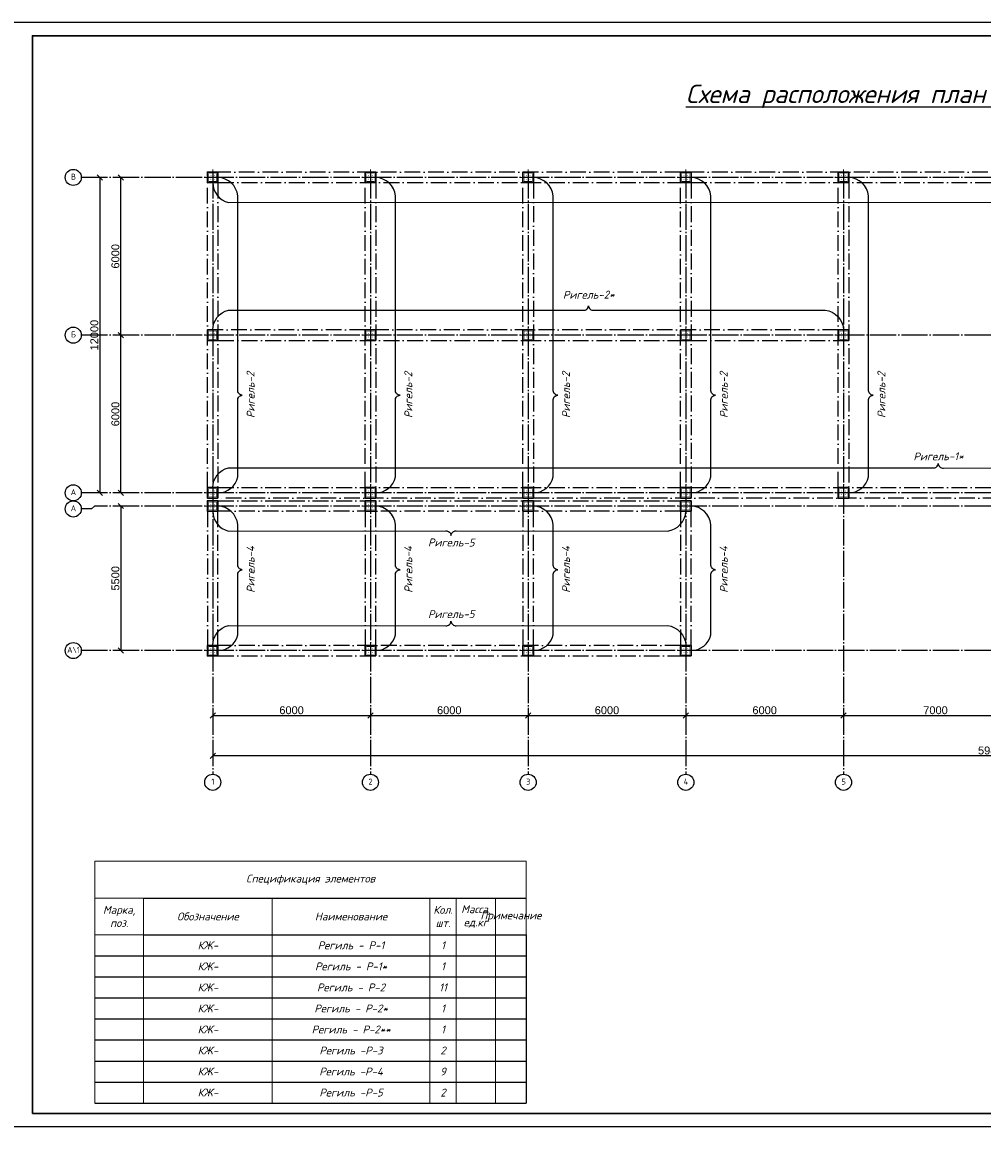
# Model space of a CAD drawing. Header units: millimetres. Extents: x -33345 to 4712671, y -3392 to 121473.
# Tile 504 of 656: x 2420677 to 2457200, y 43634 to 86501. Entities that reach past the tile are written whole.
import ezdxf
from ezdxf.enums import TextEntityAlignment as Align

# ---------------------------------------------------------------- set-up
doc = ezdxf.new("R2010")
doc.units = ezdxf.units.MM
for name, pattern in [('ACAD_ISO10W100', [18, 12, -3, 0, -3]), ('CENTER2', [28.575, 19.05, -3.175, 3.175, -3.175]), ('ГОСТ 2.303 5', [24, 20, -1.5, 1, -1.5])]:
    doc.linetypes.add(name, pattern=pattern)
for name, color, linetype, lineweight in [('0.25', 7, 'Continuous', 25), ('ACO-текст', 7, 'Continuous', 20), ('АСО-Текст', 7, 'Continuous', 20)]:
    doc.layers.add(name, color=color, linetype=linetype, lineweight=lineweight)
doc.layers.add('00-Axes', color=1, linetype='CENTER2')
doc.styles.add('ISO', font='isocpeui.ttf')
doc.styles.add('ISOCPEUR_1.00', font='isocpeui.ttf')
doc.styles.add('PDF ISOCPEUR Italic', font='isocpeui.ttf')
doc.styles.add('RUSS', font='RUSS.shx', dxfattribs={"width": 0.8, "oblique": 15, "height": 250})
doc.styles.get("Standard").update_dxf_attribs({"font": 'arial.ttf'})
doc.styles.add('ГОСТ 250', font='isocpeui.ttf', dxfattribs={"height": 250})
doc.styles.add('Констр', font='isocpeui.ttf')
doc.dimstyles.new('ISO-25$0', dxfattribs={"dimtxt": 300, "dimasz": 200, "dimexe": 100, "dimexo": 300, "dimgap": 50, "dimtad": 1, "dimdec": 0, "dimtxsty": 'Standard', "dimblk": 'OBLIQUE', "dimcen": 250, "dimadec": 0, "dimazin": 0, "dimtfac": 1, "dimtdec": 0, "dimtmove": 0, "dimatfit": 3, "dimldrblk": 'OBLIQUE', "dimfxl": 1.25, "dimarcsym": 0})

# ---------------------------------------------------------------- blocks, each defined once
blk = doc.blocks.new('*U282')
at = {"layer": '0.25', "color": 5, "linetype": 'Continuous', "lineweight": 25, "ltscale": 100}
blk.add_lwpolyline([(-72619, 0), (0, 0), (0, 42000), (-72619, 42000), (-72619, 0)], dxfattribs=at)
at = {"layer": '0.25', "color": 7, "linetype": 'Continuous', "lineweight": 30, "ltscale": 100}
blk.add_lwpolyline([(-70619, 500), (-500, 500), (-500, 41500), (-70619, 41500), (-70619, 500)], dxfattribs=at)
blk = doc.blocks.new('_Oblique')
at = {"color": 0, "linetype": 'ByBlock', "lineweight": -2}
blk.add_line((-0.5, -0.5), (0.5, 0.5), dxfattribs=at)
blk = doc.blocks.new('*D1397')
at = {"color": 0, "lineweight": -2, "transparency": 16777216}
for p, q in [((2427913, 60437), (2427913, 60237)), ((2427913, 60137), (2433913, 60137)), ((2433913, 60437), (2433913, 60237))]:
    blk.add_line(p, q, dxfattribs=at)
at = {"layer": 'Defpoints', "color": 0, "transparency": 16777216}
for p in [(2427913, 60137), (2433913, 60137), (2433913, 60137)]:
    blk.add_point(p, dxfattribs=at)
at = {"color": 0, "lineweight": -2, "transparency": 16777216, "xscale": 200, "yscale": 200, "zscale": 200, "rotation": 180}
blk.add_blockref('_Oblique', (2427913, 60137), dxfattribs=at)
at = {"color": 0, "lineweight": -2, "transparency": 16777216, "xscale": 200, "yscale": 200, "zscale": 200}
blk.add_blockref('_Oblique', (2433913, 60137), dxfattribs=at)
at = {"color": 0, "lineweight": 0, "transparency": 16777216, "insert": (2430913, 60340), "char_height": 300, "attachment_point": 5}
blk.add_mtext('6000', dxfattribs=at)
blk = doc.blocks.new('*D2861')
at = {"color": 0, "lineweight": -2, "transparency": 16777216}
for p, q in [((2433913, 60437), (2433913, 60237)), ((2433913, 60137), (2439913, 60137)), ((2439913, 60437), (2439913, 60237))]:
    blk.add_line(p, q, dxfattribs=at)
at = {"layer": 'Defpoints', "color": 0, "transparency": 16777216}
for p in [(2433913, 60137), (2439913, 60137), (2439913, 60137)]:
    blk.add_point(p, dxfattribs=at)
at = {"color": 0, "lineweight": -2, "transparency": 16777216, "xscale": 200, "yscale": 200, "zscale": 200, "rotation": 180}
blk.add_blockref('_Oblique', (2433913, 60137), dxfattribs=at)
at = {"color": 0, "lineweight": -2, "transparency": 16777216, "xscale": 200, "yscale": 200, "zscale": 200}
blk.add_blockref('_Oblique', (2439913, 60137), dxfattribs=at)
at = {"color": 0, "lineweight": 0, "transparency": 16777216, "insert": (2436913, 60340), "char_height": 300, "attachment_point": 5}
blk.add_mtext('6000', dxfattribs=at)
blk = doc.blocks.new('*D2862')
at = {"color": 0, "lineweight": -2, "transparency": 16777216}
for p, q in [((2439913, 60437), (2439913, 60237)), ((2439913, 60137), (2445913, 60137)), ((2445913, 60437), (2445913, 60237))]:
    blk.add_line(p, q, dxfattribs=at)
at = {"layer": 'Defpoints', "color": 0, "transparency": 16777216}
for p in [(2439913, 60137), (2445913, 60137), (2445913, 60137)]:
    blk.add_point(p, dxfattribs=at)
at = {"color": 0, "lineweight": -2, "transparency": 16777216, "xscale": 200, "yscale": 200, "zscale": 200, "rotation": 180}
blk.add_blockref('_Oblique', (2439913, 60137), dxfattribs=at)
at = {"color": 0, "lineweight": -2, "transparency": 16777216, "xscale": 200, "yscale": 200, "zscale": 200}
blk.add_blockref('_Oblique', (2445913, 60137), dxfattribs=at)
at = {"color": 0, "lineweight": 0, "transparency": 16777216, "insert": (2442913, 60340), "char_height": 300, "attachment_point": 5}
blk.add_mtext('6000', dxfattribs=at)
blk = doc.blocks.new('*D2863')
at = {"color": 0, "lineweight": -2, "transparency": 16777216}
for p, q in [((2445913, 60437), (2445913, 60237)), ((2445913, 60137), (2451913, 60137)), ((2451913, 60437), (2451913, 60237))]:
    blk.add_line(p, q, dxfattribs=at)
at = {"layer": 'Defpoints', "color": 0, "transparency": 16777216}
for p in [(2445913, 60137), (2451913, 60137), (2451913, 60137)]:
    blk.add_point(p, dxfattribs=at)
at = {"color": 0, "lineweight": -2, "transparency": 16777216, "xscale": 200, "yscale": 200, "zscale": 200, "rotation": 180}
blk.add_blockref('_Oblique', (2445913, 60137), dxfattribs=at)
at = {"color": 0, "lineweight": -2, "transparency": 16777216, "xscale": 200, "yscale": 200, "zscale": 200}
blk.add_blockref('_Oblique', (2451913, 60137), dxfattribs=at)
at = {"color": 0, "lineweight": 0, "transparency": 16777216, "insert": (2448913, 60340), "char_height": 300, "attachment_point": 5}
blk.add_mtext('6000', dxfattribs=at)
blk = doc.blocks.new('*D2864')
at = {"color": 0, "lineweight": -2, "transparency": 16777216}
for p, q in [((2451913, 60437), (2451913, 60237)), ((2451913, 60137), (2458913, 60137)), ((2458913, 60437), (2458913, 60237))]:
    blk.add_line(p, q, dxfattribs=at)
at = {"layer": 'Defpoints', "color": 0, "transparency": 16777216}
for p in [(2451913, 60137), (2458913, 60137), (2458913, 60137)]:
    blk.add_point(p, dxfattribs=at)
at = {"color": 0, "lineweight": -2, "transparency": 16777216, "xscale": 200, "yscale": 200, "zscale": 200, "rotation": 180}
blk.add_blockref('_Oblique', (2451913, 60137), dxfattribs=at)
at = {"color": 0, "lineweight": -2, "transparency": 16777216, "xscale": 200, "yscale": 200, "zscale": 200}
blk.add_blockref('_Oblique', (2458913, 60137), dxfattribs=at)
at = {"color": 0, "lineweight": 0, "transparency": 16777216, "insert": (2455413, 60340), "char_height": 300, "attachment_point": 5}
blk.add_mtext('7000', dxfattribs=at)
blk = doc.blocks.new('*D1399')
at = {"color": 0, "lineweight": -2, "transparency": 16777216}
for p, q in [((2427913, 58906), (2427913, 58706)), ((2487313, 58906), (2487313, 58706)), ((2487313, 58606), (2427913, 58606))]:
    blk.add_line(p, q, dxfattribs=at)
at = {"layer": 'Defpoints', "color": 0, "transparency": 16777216}
for p in [(2427913, 58606), (2427913, 58606), (2487313, 58606)]:
    blk.add_point(p, dxfattribs=at)
at = {"color": 0, "lineweight": -2, "transparency": 16777216, "xscale": 200, "yscale": 200, "zscale": 200, "rotation": 180}
blk.add_blockref('_Oblique', (2427913, 58606), dxfattribs=at)
at = {"color": 0, "lineweight": -2, "transparency": 16777216, "xscale": 200, "yscale": 200, "zscale": 200}
blk.add_blockref('_Oblique', (2487313, 58606), dxfattribs=at)
at = {"color": 0, "lineweight": 0, "transparency": 16777216, "insert": (2457613, 58809), "char_height": 300, "attachment_point": 5}
blk.add_mtext('59400', dxfattribs=at)
blk = doc.blocks.new('*D1400')
at = {"color": 0, "lineweight": -2, "transparency": 16777216}
for p, q in [((2424413, 68610), (2424413, 74610)), ((2424713, 74610), (2424513, 74610)), ((2424713, 68610), (2424513, 68610))]:
    blk.add_line(p, q, dxfattribs=at)
at = {"layer": 'Defpoints', "color": 0, "transparency": 16777216}
for p in [(2424413, 74610), (2424413, 74610), (2424413, 68610)]:
    blk.add_point(p, dxfattribs=at)
at = {"color": 0, "lineweight": -2, "transparency": 16777216, "xscale": 200, "yscale": 200, "zscale": 200}
for p, rotation in [((2424413, 74610), 90), ((2424413, 68610), 270)]:
    blk.add_blockref('_Oblique', p, dxfattribs=dict(at, rotation=rotation))
at = {"color": 0, "lineweight": 0, "transparency": 16777216, "insert": (2424210, 71610), "char_height": 300, "attachment_point": 5, "rotation": 90}
blk.add_mtext('6000', dxfattribs=at)
blk = doc.blocks.new('*D2869')
at = {"color": 0, "lineweight": -2, "transparency": 16777216}
for p, q in [((2424413, 74610), (2424413, 80610)), ((2424713, 80610), (2424513, 80610)), ((2424713, 74610), (2424513, 74610))]:
    blk.add_line(p, q, dxfattribs=at)
at = {"layer": 'Defpoints', "color": 0, "transparency": 16777216}
for p in [(2424413, 80610), (2424413, 80610), (2424413, 74610)]:
    blk.add_point(p, dxfattribs=at)
at = {"color": 0, "lineweight": -2, "transparency": 16777216, "xscale": 200, "yscale": 200, "zscale": 200}
for p, rotation in [((2424413, 80610), 90), ((2424413, 74610), 270)]:
    blk.add_blockref('_Oblique', p, dxfattribs=dict(at, rotation=rotation))
at = {"color": 0, "lineweight": 0, "transparency": 16777216, "insert": (2424210, 77610), "char_height": 300, "attachment_point": 5, "rotation": 90}
blk.add_mtext('6000', dxfattribs=at)
blk = doc.blocks.new('*D1401')
at = {"color": 0, "lineweight": -2, "transparency": 16777216}
for p, q in [((2423613, 80610), (2423613, 68610)), ((2423913, 80610), (2423713, 80610)), ((2423913, 68610), (2423713, 68610))]:
    blk.add_line(p, q, dxfattribs=at)
at = {"layer": 'Defpoints', "color": 0, "transparency": 16777216}
for p in [(2423613, 80610), (2423613, 68610), (2423613, 68610)]:
    blk.add_point(p, dxfattribs=at)
at = {"color": 0, "lineweight": -2, "transparency": 16777216, "xscale": 200, "yscale": 200, "zscale": 200}
for p, rotation in [((2423613, 80610), 90), ((2423613, 68610), 270)]:
    blk.add_blockref('_Oblique', p, dxfattribs=dict(at, rotation=rotation))
at = {"color": 0, "lineweight": 0, "transparency": 16777216, "insert": (2423410, 74610), "char_height": 300, "attachment_point": 5, "rotation": 90}
blk.add_mtext('12000', dxfattribs=at)
blk = doc.blocks.new('column')
at = {"lineweight": 0}
for points in [[(-68, 56, -1), (-68, 86, -1)], [(68, 56, 1), (68, 86, 1)], [(-68, -56, 1), (-68, -86, 1)], [(68, -56, -1), (68, -86, -1)]]:
    blk.add_hatch(color=0, dxfattribs=at).paths.add_polyline_path(points)
at = {"color": 0, "lineweight": 0}
for p, q in [((0, 300), (0, -300)), ((300, 0), (-300, 0))]:
    blk.add_line(p, q, dxfattribs=at)
at = {"lineweight": 30}
blk.add_lwpolyline([(-200, 200), (200, 200), (200, -200), (-200, -200)], close=True, dxfattribs=at)
at = {"color": 0, "lineweight": 0, "const_width": 15}
blk.add_lwpolyline([(150, -150), (150, 150), (-150, 150), (-150, -150)], close=True, dxfattribs=at)
blk = doc.blocks.new('*T1395')
at = {"layer": 'ACO-текст', "color": 0, "transparency": 16777216}
for p, q in [((0, 0), (16416, 0)), ((0, 0), (0, -9200)), ((16416, 0), (16416, -2800)), ((0, -1400), (1858, -1400)), ((1858, -1400), (1858, -9200)), ((6750, -1400), (6750, -9200)), ((12750, -1400), (12750, -9200)), ((13750, -1400), (13750, -9200)), ((15250, -1400), (15250, -9200)), ((0, -2800), (1858, -2800))]:
    blk.add_line(p, q, dxfattribs=at)
at = {"layer": 'ACO-текст', "color": 0, "linetype": 'ByBlock', "lineweight": -2, "transparency": 16777216}
for p, q in [((1858, -1400), (16416, -1400)), ((1858, -2800), (16416, -2800)), ((0, -3600), (16416, -3600)), ((0, -4400), (16416, -4400)), ((0, -5200), (16416, -5200)), ((0, -6000), (16416, -6000)), ((0, -6800), (16416, -6800)), ((0, -7600), (16416, -7600)), ((0, -8400), (16416, -8400)), ((0, -9200), (16416, -9200))]:
    blk.add_line(p, q, dxfattribs=at)
at = {"layer": 'ACO-текст', "color": 0, "lineweight": -2, "transparency": 16777216}
blk.add_line((16416, -2800), (16416, -9200), dxfattribs=at)
at = {"layer": 'ACO-текст', "color": 0, "transparency": 16777216, "char_height": 300, "attachment_point": 5, "style": 'PDF ISOCPEUR Italic'}
for s, insert, width in [('Cпецификация элементов ', (8208, -700), 16416.48), ('Марка, поз.', (929, -2100), 1858.2), ('Кол. шт.', (13250, -2100), 1000), ('Масса, ед.кг', (14500, -2100), 1500), ('Обозначение', (4304, -2100), 4891.8), ('Наименование', (9750, -2100), 6000), ('Примечание', (15833, -2100), 1166.48), ('КЖ-', (4304, -3200), 4891.8), ('Региль - Р-1 ', (9750, -3200), 6000), ('1', (13250, -3200), 1000), ('КЖ-', (4304, -4000), 4891.8), ('Региль - Р-1* ', (9750, -4000), 6000), ('1', (13250, -4000), 1000), ('КЖ-', (4304, -4800), 4891.8), ('Региль - Р-2 ', (9750, -4800), 6000), ('11', (13250, -4800), 1000), ('КЖ-', (4304, -5600), 4891.8), ('Региль - Р-2* ', (9750, -5600), 6000), ('1', (13250, -5600), 1000), ('КЖ-', (4304, -6400), 4891.8), ('Региль - Р-2** ', (9750, -6400), 6000), ('1', (13250, -6400), 1000), ('КЖ-', (4304, -7200), 4891.8), ('Региль -Р-3 ', (9750, -7200), 6000), ('2', (13250, -7200), 1000), ('КЖ-', (4304, -8000), 4891.8), ('Региль -Р-4 ', (9750, -8000), 6000), ('9', (13250, -8000), 1000), ('КЖ-', (4304, -8800), 4891.8), ('Региль -Р-5 ', (9750, -8800), 6000), ('2', (13250, -8800), 1000)]:
    blk.add_mtext(s, dxfattribs=dict(at, insert=insert, width=width))
blk = doc.blocks.new('*D3259')
at = {"color": 0, "lineweight": -2, "transparency": 16777216}
for p, q in [((2424413, 68110), (2424413, 62610)), ((2424713, 68110), (2424513, 68110)), ((2424713, 62610), (2424513, 62610))]:
    blk.add_line(p, q, dxfattribs=at)
at = {"layer": 'Defpoints', "color": 0, "transparency": 16777216}
for p in [(2424413, 68110), (2424413, 62610), (2424413, 62610)]:
    blk.add_point(p, dxfattribs=at)
at = {"color": 0, "lineweight": -2, "transparency": 16777216, "xscale": 200, "yscale": 200, "zscale": 200}
for p, rotation in [((2424413, 68110), 90), ((2424413, 62610), 270)]:
    blk.add_blockref('_Oblique', p, dxfattribs=dict(at, rotation=rotation))
at = {"color": 0, "lineweight": 0, "transparency": 16777216, "insert": (2424210, 65360), "char_height": 300, "attachment_point": 5, "rotation": 90}
blk.add_mtext('5500', dxfattribs=at)
blk = doc.blocks.new('asdfsad')
at = {"layer": 'АСО-Текст', "char_height": 300, "width": 4488.273, "attachment_point": 1, "style": 'RUSS'}
for insert in [(1255520.7, -410085.1), (1261977.5, -411212.6)]:
    blk.add_mtext('\\pi747.65909;Накладки Н1,Н2', dxfattribs=dict(at, insert=insert))

msp = doc.modelspace()

# ---------------------------------------------------------------- linework, layer by layer
at = {"color": 1, "elevation": 1359241.496}
for points in [[(2428113.195, 68610.219, 0.349740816), (2428864.066, 69214.433), (2428865.489, 72125.034, -0.432689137), (2429038.442, 72324.672, -0.417095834), (2428864.751, 72527.049), (2428864.802, 79907.082, 0.374208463), (2428113.193, 80609.286)], [(2434113.195, 68610.219, 0.349740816), (2434864.066, 69214.433), (2434865.489, 72125.034, -0.432689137), (2435038.442, 72324.672, -0.417095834), (2434864.751, 72527.049), (2434864.802, 79907.082, 0.374208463), (2434113.193, 80609.286)], [(2440113.195, 68610.219, 0.349740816), (2440864.066, 69214.433), (2440865.489, 72125.034, -0.432689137), (2441038.442, 72324.672, -0.417095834), (2440864.751, 72527.049), (2440864.802, 79907.082, 0.374208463), (2440113.193, 80609.286)], [(2446113.195, 68610.219, 0.349740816), (2446864.066, 69214.433), (2446865.489, 72125.034, -0.432689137), (2447038.442, 72324.672, -0.417095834), (2446864.751, 72527.049), (2446864.802, 79907.082, 0.374208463), (2446113.193, 80609.286)], [(2452113.195, 68610.219, 0.349740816), (2452864.066, 69214.433), (2452865.489, 72125.034, -0.432689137), (2453038.442, 72324.672, -0.417095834), (2452864.751, 72527.049), (2452864.802, 79907.082, 0.374208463), (2452113.193, 80609.286)], [(2427913.195, 80410.219, 0.349740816), (2428517.409, 79659.348), (2462327.375, 79664.039, -0.432689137), (2462527.014, 79491.086, -0.417095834), (2462729.39, 79664.776), (2486610.991, 79658.611, 0.374208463), (2487313.195, 80410.219)], [(2427913.195, 74810.219, -0.349740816), (2428517.409, 75561.09), (2442007.505, 75556.399, 0.432689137), (2442207.144, 75729.352, 0.417095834), (2442409.52, 75555.662), (2451210.991, 75561.828, -0.374208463), (2451913.195, 74810.219)], [(2427913.195, 68810.219, -0.349740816), (2428517.409, 69561.09), (2455314.273, 69556.399, 0.432689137), (2455513.912, 69729.352, 0.417095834), (2455716.288, 69555.662), (2486610.991, 69561.828, -0.374208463), (2487313.195, 68810.219)], [(2427913.195, 67910.219, 0.349740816), (2428517.409, 67159.348), (2436778.766, 67164.039, -0.432689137), (2436978.405, 66991.086, -0.417095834), (2437180.781, 67164.776), (2445210.991, 67158.61, 0.374208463), (2445913.195, 67910.219)], [(2428113.195, 62610.219, 0.349740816), (2428864.066, 63214.433), (2428865.489, 65485.466, -0.432689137), (2429038.442, 65685.104, -0.417095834), (2428864.751, 65887.481), (2428864.802, 67407.082, 0.374208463), (2428113.193, 68109.285)], [(2434113.195, 62610.219, 0.349740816), (2434864.066, 63214.433), (2434865.489, 65485.466, -0.432689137), (2435038.442, 65685.104, -0.417095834), (2434864.751, 65887.481), (2434864.802, 67407.082, 0.374208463), (2434113.193, 68109.285)], [(2440113.195, 62610.219, 0.349740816), (2440864.066, 63214.433), (2440865.489, 65485.466, -0.432689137), (2441038.442, 65685.104, -0.417095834), (2440864.751, 65887.481), (2440864.802, 67407.082, 0.374208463), (2440113.193, 68109.285)], [(2446113.195, 62610.219, 0.349740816), (2446864.066, 63214.433), (2446865.489, 65485.466, -0.432689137), (2447038.442, 65685.104, -0.417095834), (2446864.751, 65887.481), (2446864.802, 67407.082, 0.374208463), (2446113.193, 68109.285)], [(2427913.195, 62810.219, -0.349740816), (2428517.409, 63561.09), (2436778.766, 63556.399, 0.432689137), (2436978.405, 63729.352, 0.417095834), (2437180.781, 63555.662), (2445210.991, 63561.828, -0.374208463), (2445913.195, 62810.219)]]:
    msp.add_lwpolyline(points, format="xyb", dxfattribs=at)
at = {"color": 177, "linetype": 'ACAD_ISO10W100', "ltscale": 50, "true_color": 0x293189, "elevation": 1359241.496}
for points in [[(2428113.195, 80410.219), (2487113.195, 80410.219), (2487113.195, 80810.219), (2428113.195, 80810.219)], [(2428113.195, 68810.219), (2427713.195, 68810.219), (2427713.195, 80410.219), (2428113.195, 80410.219)], [(2434113.195, 68810.219), (2433713.195, 68810.219), (2433713.195, 80410.219), (2434113.195, 80410.219)], [(2440113.195, 68810.219), (2439713.195, 68810.219), (2439713.195, 80410.219), (2440113.195, 80410.219)], [(2446113.195, 68810.219), (2445713.195, 68810.219), (2445713.195, 80410.219), (2446113.195, 80410.219)], [(2452113.195, 68810.219), (2451713.195, 68810.219), (2451713.195, 80410.219), (2452113.195, 80410.219)], [(2428113.195, 74410.219), (2451713.195, 74410.219), (2451713.195, 74810.219), (2428113.195, 74810.219)], [(2458713.195, 68410.219), (2428113.195, 68410.219), (2428113.195, 68810.219), (2458713.195, 68810.219)], [(2445713.195, 67910.219), (2428113.195, 67910.219), (2428113.195, 68310.219), (2445713.195, 68310.219)], [(2428113.195, 67910.219), (2427713.195, 67910.219), (2427713.195, 62810.219), (2428113.195, 62810.219)], [(2434113.195, 67910.219), (2433713.195, 67910.219), (2433713.195, 62810.219), (2434113.195, 62810.219)], [(2440113.195, 67910.219), (2439713.195, 67910.219), (2439713.195, 62810.219), (2440113.195, 62810.219)], [(2445713.195, 62810.219), (2446113.195, 62810.219), (2446113.195, 67910.219), (2445713.195, 67910.219)], [(2428113.195, 62410.219), (2445713.195, 62410.219), (2445713.195, 62810.219), (2428113.195, 62810.219)]]:
    msp.add_lwpolyline(points, close=True, dxfattribs=at)
at = {"layer": '00-Axes', "color": 251, "linetype": 'ГОСТ 2.303 5', "ltscale": 50, "true_color": 0x636466, "elevation": 1359241.496}
for points in [[(2487513.195, 80610.219), (2422913.195, 80610.219)], [(2427913.195, 80810.219), (2427913.195, 57906.293)], [(2433913.195, 80810.219), (2433913.195, 57906.293)], [(2439913.195, 80810.219), (2439913.195, 57906.293)], [(2445913.195, 80810.219), (2445913.195, 57906.293)], [(2451913.195, 80810.219), (2451913.195, 57906.293)], [(2487513.195, 74610.219), (2422913.195, 74610.219)], [(2487513.195, 68610.219), (2422913.195, 68610.219)], [(2487513.195, 68110.219), (2423413.768, 68110.219), (2423304.014, 67998.298), (2422913.195, 67998.298)], [(2487513.195, 62610.219), (2422913.195, 62610.219)]]:
    msp.add_lwpolyline(points, dxfattribs=at)
at = {"layer": '00-Axes', "color": 219, "linetype": 'ByBlock', "ltscale": 100, "true_color": 0x642165}
for centre in [(2422607.235, 80610.219, 1359241.496), (2422607.235, 74610.219, 1359241.496), (2422607.235, 68610.219, 1359241.496), (2422607.235, 67998.298, 1359241.496), (2422607.235, 62610.219, 1359241.496), (2427913.195, 57600.333, 1359241.496), (2433913.195, 57600.333, 1359241.496), (2439913.195, 57600.333, 1359241.496), (2445913.195, 57600.333, 1359241.496), (2451913.195, 57600.333, 1359241.496)]:
    msp.add_circle(centre, 305.96, dxfattribs=at)

# ---------------------------------------------------------------- block references
at = {"lineweight": 25, "xscale": 0.9162906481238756, "yscale": 0.9162906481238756, "zscale": 0.9162906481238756}
for p in [(1061190.092, 458811.149, 1359241.5), (1103190.092, 458811.149, 1359241.5), (1145190.092, 458811.149, 1359241.5), (1187190.092, 458811.149, 1359241.5)]:
    msp.add_blockref('asdfsad', p, dxfattribs=at)
at = {"xscale": -1, "rotation": 270}
for p in [(2427913.195, 80610.219, 1359241.496), (2433913.195, 80610.219, 1359241.496), (2439913.195, 80610.219, 1359241.496), (2445913.195, 80610.219, 1359241.496), (2451913.195, 80610.219, 1359241.496), (2427913.195, 74610.219, 1359241.496), (2433913.195, 74610.219, 1359241.496), (2439913.195, 74610.219, 1359241.496), (2445913.195, 74610.219, 1359241.496), (2451913.195, 74610.219, 1359241.496), (2427913.195, 68610.219, 1359241.496), (2433913.195, 68610.219, 1359241.496), (2439913.195, 68610.219, 1359241.496), (2445913.195, 68610.219, 1359241.496), (2451913.195, 68610.219, 1359241.496), (2427913.195, 68110.219, 1359241.496), (2433913.195, 68110.219, 1359241.496), (2439913.195, 68110.219, 1359241.496), (2445913.195, 68110.219, 1359241.496), (2427913.195, 62610.219, 1359241.496), (2433913.195, 62610.219, 1359241.496), (2439913.195, 62610.219, 1359241.496), (2445913.195, 62610.219, 1359241.496)]:
    msp.add_blockref('column', p, dxfattribs=at)
msp.add_blockref('*T1395', (2423425.31, 54598.178))
at = {"layer": '0.25', "ltscale": 100, "transparency": 33554687}
msp.add_blockref('*U282', (2491671.166, 44501.326, 1359241.5), dxfattribs=at)

# ---------------------------------------------------------------- texts
at = {"color": 177, "ltscale": 20, "true_color": 0x293189, "style": 'ГОСТ 250'}
for s, rotation, p in [('Ригель-2*', 0.2955947, (2442217.669, 75998.19, 1359241.496)), ('Ригель-2', 90.2955947, (2429505.54, 72335.186, 1359241.496)), ('Ригель-2', 90.2955947, (2435505.54, 72335.186, 1359241.496)), ('Ригель-2', 90.2955947, (2441505.54, 72335.186, 1359241.496)), ('Ригель-2', 90.2955947, (2447505.54, 72335.186, 1359241.496)), ('Ригель-2', 90.2955947, (2453505.54, 72335.186, 1359241.496)), ('Ригель-1*', 0.2955947, (2455524.437, 69848.922, 1359241.496)), ('Ригель-5', 359.7044053, (2436987.382, 66571.52, 1359241.496)), ('Ригель-4', 90.2955947, (2429505.54, 65695.617, 1359241.496)), ('Ригель-4', 90.2955947, (2435505.54, 65695.617, 1359241.496)), ('Ригель-4', 90.2955947, (2441505.54, 65695.617, 1359241.496)), ('Ригель-4', 90.2955947, (2447505.54, 65695.617, 1359241.496)), ('Ригель-5', 0.2955947, (2436988.93, 63848.922, 1359241.496))]:
    msp.add_text(s, height=300, rotation=rotation, dxfattribs=at).set_placement(p, align=Align.CENTER)
at = {"ltscale": 20, "insert": (2456669.04, 83694.615), "char_height": 700, "width": 27516.15851, "attachment_point": 5, "style": 'Констр'}
msp.add_mtext('{\\L\\C0;Схема \\C7;расположения \\C0;план ригель на отм -0,080  }', dxfattribs=at)
at = {"insert": (351439.431, 62275.551), "char_height": 500, "width": 9875.6458, "attachment_point": 1, "style": 'ISO'}
msp.add_mtext('\\pi4343.31532;{\\LА-А\\P\\pi0;Армирование приямка. M 1:20}', dxfattribs=at)
at = {"layer": '00-Axes', "color": 219, "linetype": 'ByBlock', "ltscale": 100, "true_color": 0x642165, "char_height": 226.05869, "attachment_point": 1, "style": 'ISOCPEUR_1.00'}
for s, insert in [('\\pxqc;{\\fISOCPEUR|b0|i0|c204|p34;В}', (2422226.069, 80750.024, 1359241.496)), ('\\pxqc;{\\fISOCPEUR|b0|i0|c204|p34;Б}', (2422226.069, 74750.024, 1359241.496)), ('\\pxqc;{\\fISOCPEUR|b0|i0|c204|p34;А}', (2422226.069, 68750.024, 1359241.496)), ('\\pxqc;{\\fISOCPEUR|b0|i0|c204|p34;А}', (2422226.069, 68138.103, 1359241.496)), ('\\pxqc;{\\fISOCPEUR|b0|i0|c204|p34;А\\\\1}', (2422226.069, 62750.024, 1359241.496)), ('\\pxqc;{\\fISOCPEUR|b0|i0|c204|p34;1}', (2427532.029, 57740.138, 1359241.496)), ('\\pxqc;{\\fISOCPEUR|b0|i0|c204|p34;2}', (2433532.029, 57740.138, 1359241.496)), ('\\pxqc;{\\fISOCPEUR|b0|i0|c204|p34;3}', (2439532.029, 57740.138, 1359241.496)), ('\\pxqc;{\\fISOCPEUR|b0|i0|c204|p34;4}', (2445532.029, 57740.138, 1359241.496)), ('\\pxqc;{\\fISOCPEUR|b0|i0|c204|p34;5}', (2451532.029, 57740.138, 1359241.496))]:
    msp.add_mtext_dynamic_manual_height_columns(s, width=772.47909, gutter_width=706.433, heights=[0], dxfattribs=dict(at, insert=insert))
at = {"layer": 'ACO-текст', "char_height": 300, "width": 18353.93755, "attachment_point": 1, "line_spacing_factor": 1.2, "style": 'RUSS'}
for insert in [(2303467.004, 70189.721, 1359241.5), (2345467.004, 70189.721, 1359241.5), (2379948.602, 52528.649)]:
    msp.add_mtext('\\A1;\\pi-600,l600,t600;1.^IОбщие указания см. на л. КЖ-\\P2.^ICтыки рабочей арматуры должны быть выполнены согласно "Детали А" (сварное соединение {\\A0;L\\H0.7x;\\S^ н;}=dх10х1.3), где d-диаметр рабочей арматуры колонны. Для d=28А400, {\\A0;L\\H0.7x;\\S^ н;}=364мм. Стыки необходимо размещать вне зоны действия максимальных усилий, согласно (КМК 2.01.03-96). Допускается двусторонние швы длиной 4хd{\\H0.7x;\\S^ н;} для соединения арматуры классов А240, А300, А400.\\P3.^IСоединения пересечений стержней арматуры выполнять вязаными стальной отожженной проволокой d=0.8-1.0мм. Применение ручной электродуговой сварки не допускается! \\P{\\A0;4.^IОпалубку колонн снимать после набора прочности бетона не менее \\fISOCPEUR|b0|i1|c238|p34;70%\\fISOCPEUR|b0|i1|c204|p34;.\\P}5.^IКолонны замаркированы на л. КЖ-__\\P6.^IЗакладные детали МН1 учтены в расходе на л. КЖ-__  Ориентацию закладных деталей уточнять по месту - располагать только со стороны примыкания кирпичных стен.', dxfattribs=dict(at, insert=insert))
at = {"layer": 'ACO-текст', "char_height": 270, "width": 5714.87896, "attachment_point": 1, "style": 'RUSS'}
for insert in [(2252106.324, 65479.248, 1359241.5), (2294106.324, 65479.248, 1359241.5), (2336106.324, 65479.248, 1359241.5), (2411663.702, 51383.739)]:
    msp.add_mtext('\\pi603.34;Размеры хомутов даны по \\P\\pi1278.9;внутренним граням', dxfattribs=dict(at, insert=insert))

# ---------------------------------------------------------------- dimensions: what is measured, and where the dimension line sits
at = {"color": 18, "lineweight": 0, "true_color": 0x000000}
for base, p1, p2, picture, middle in [((2423613.195, 68610.219, 1359241.496), (2423613.195, 80610.219, 1359241.496), (2423613.195, 68610.219, 1359241.496), '*D1401', (2423410.023, 74610.219, 1359241.496)), ((2424413.195, 80610.219, 1359241.496), (2424413.195, 74610.219, 1359241.496), (2424413.195, 80610.219, 1359241.496), '*D2869', (2424210.023, 77610.219, 1359241.496)), ((2424413.195, 74610.219, 1359241.496), (2424413.195, 68610.219, 1359241.496), (2424413.195, 74610.219, 1359241.496), '*D1400', (2424210.023, 71610.219, 1359241.496)), ((2424413.195, 62610.219, 1359241.496), (2424413.195, 68110.219, 1359241.496), (2424413.195, 62610.219, 1359241.496), '*D3259', (2424210.023, 65360.219, 1359241.496))]:
    dim = msp.add_linear_dim(base=base, p1=p1, p2=p2, angle=90, dimstyle='ISO-25$0', dxfattribs=at)
    dim.commit()
    dim.dimension.update_dxf_attribs({"geometry": picture, "text_midpoint": middle})
for base, p1, p2, picture, middle in [((2433913.195, 60137.195, 1359241.496), (2427913.195, 60137.195, 1359241.496), (2433913.195, 60137.195, 1359241.496), '*D1397', (2430913.195, 60340.367, 1359241.496)), ((2439913.195, 60137.195, 1359241.496), (2433913.195, 60137.195, 1359241.496), (2439913.195, 60137.195, 1359241.496), '*D2861', (2436913.195, 60340.367, 1359241.496)), ((2445913.195, 60137.195, 1359241.496), (2439913.195, 60137.195, 1359241.496), (2445913.195, 60137.195, 1359241.496), '*D2862', (2442913.195, 60340.367, 1359241.496)), ((2451913.195, 60137.195, 1359241.496), (2445913.195, 60137.195, 1359241.496), (2451913.195, 60137.195, 1359241.496), '*D2863', (2448913.195, 60340.367, 1359241.496)), ((2458913.195, 60137.195, 1359241.496), (2451913.195, 60137.195, 1359241.496), (2458913.195, 60137.195, 1359241.496), '*D2864', (2455413.195, 60340.367, 1359241.496)), ((2427913.195, 58606.293, 1359241.496), (2487313.195, 58606.293, 1359241.496), (2427913.195, 58606.293, 1359241.496), '*D1399', (2457613.195, 58809.465, 1359241.496))]:
    dim = msp.add_linear_dim(base=base, p1=p1, p2=p2, dimstyle='ISO-25$0', dxfattribs=at)
    dim.commit()
    dim.dimension.update_dxf_attribs({"geometry": picture, "text_midpoint": middle})

doc.saveas('drawing.dxf')
